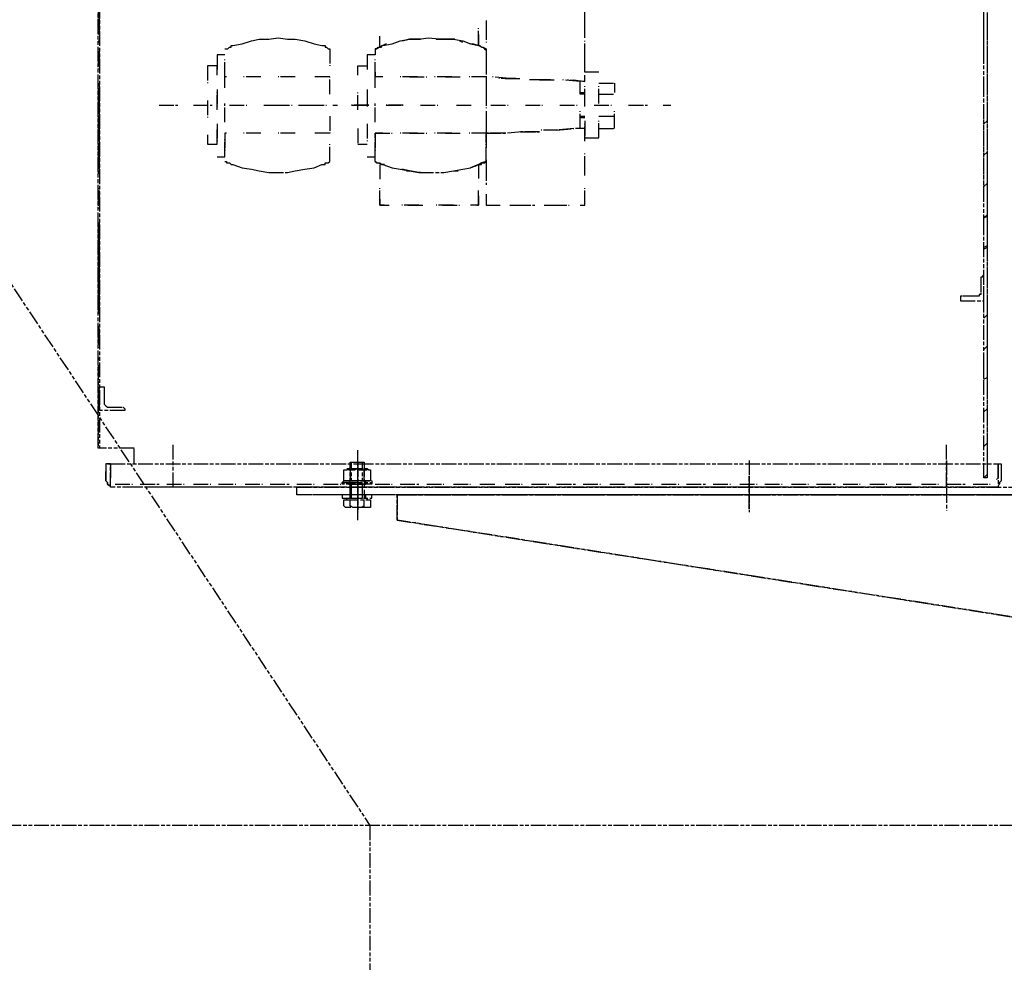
# Model space of a CAD drawing. Header units: millimetres. Extents: x -34725 to 178350, y -13707 to 126150.
# Tile 266 of 272: x 50956 to 51759, y 114395 to 115163. Entities that reach past the tile are written whole.
import ezdxf

# ---------------------------------------------------------------- set-up
doc = ezdxf.new("R2010")
doc.units = ezdxf.units.MM
doc.linetypes.add('AM_ISO09W050', pattern=[22.5, 12, -1.5, 3, -1.5, 3, -1.5])
doc.layers.add('AM_11', color=3, linetype='AM_ISO09W050', lineweight=25)

msp = doc.modelspace()

# ---------------------------------------------------------------- linework, layer by layer
at = {"layer": 'AM_11'}
for p, q in [((50926.896, 114981.467), (51241.896, 114506.467)), ((52487.601, 114506.467), (50571.896, 114506.467)), ((51241.896, 114506.467), (51241.896, 114156.467))]:
    msp.add_line(p, q, dxfattribs=at)
for points in [[(51049.576, 114801.326), (51049.576, 114814.091), (51020.218, 114814.091), (51020.218, 115839.077), (51745.239, 115839.077), (51745.239, 114801.326)], [(51021.494, 115153.625), (51021.494, 115221.277), (51020.218, 115221.277), (51020.218, 115151.072), (51021.494, 115152.349)], [(51742.686, 115129.373), (51742.686, 115199.577)], [(51417.192, 115160.008), (51417.192, 115174.048)], [(51330.394, 115142.137), (51330.394, 115156.178)], [(51336.776, 115162.56), (51336.776, 115148.52)], [(51336.776, 115158.731), (51336.776, 115144.69)], [(51417.192, 115148.52), (51417.192, 115162.56)], [(51745.239, 115158.731), (51745.239, 115087.25)], [(51021.494, 115147.243), (51020.218, 115144.69)], [(51123.61, 115139.584), (51124.886, 115139.584), (51126.163, 115139.584), (51127.439, 115140.861), (51128.716, 115140.861), (51128.716, 115142.137), (51129.992, 115142.137), (51137.651, 115143.414), (51145.309, 115145.967), (51151.692, 115147.243), (51159.35, 115147.243), (51167.009, 115148.52), (51174.668, 115147.243), (51181.05, 115147.243), (51188.708, 115145.967), (51196.367, 115143.414), (51202.749, 115142.137), (51205.302, 115142.137), (51205.302, 115140.861), (51206.579, 115140.861), (51207.855, 115139.584), (51209.132, 115139.584), (51209.132, 115125.544)], [(51246.149, 115139.584), (51247.425, 115139.584), (51248.701, 115140.861), (51251.254, 115140.861), (51251.254, 115142.137), (51252.531, 115142.137), (51260.189, 115143.414), (51266.572, 115145.967), (51274.23, 115147.243), (51281.889, 115147.243), (51289.548, 115148.52), (51302.312, 115147.243), (51309.971, 115147.243), (51317.629, 115145.967), (51324.012, 115143.414), (51330.394, 115142.137), (51331.67, 115142.137), (51332.947, 115140.861), (51334.223, 115140.861), (51335.5, 115139.584), (51336.776, 115139.584), (51336.776, 115125.544)], [(51255.084, 115143.414), (51252.531, 115142.137), (51249.978, 115140.861), (51249.978, 115149.796)], [(51267.848, 115145.967), (51274.23, 115147.243), (51281.889, 115147.243), (51283.165, 115147.243), (51281.889, 115147.243), (51274.23, 115147.243), (51269.125, 115145.967)], [(51295.93, 115147.243), (51302.312, 115147.243), (51309.971, 115147.243), (51311.247, 115147.243), (51309.971, 115147.243), (51302.312, 115147.243), (51297.206, 115147.243)], [(51330.394, 115151.072), (51330.394, 115142.137), (51325.288, 115143.414)], [(51021.494, 115125.544), (51021.494, 115139.584)], [(51253.807, 115142.137), (51252.531, 115142.137), (51247.425, 115139.584), (51246.149, 115139.584), (51246.149, 115134.479), (51239.766, 115134.479), (51239.766, 115121.714)], [(51317.629, 115144.69), (51315.077, 115145.967)], [(51335.5, 115139.584), (51336.776, 115138.308), (51336.776, 115139.584), (51332.947, 115140.861), (51330.394, 115142.137), (51324.012, 115143.414)], [(51417.192, 115131.926), (51417.192, 115145.967)], [(51020.218, 115137.032), (51020.218, 115122.991)], [(51123.61, 115134.479), (51117.228, 115134.479), (51117.228, 115121.714)], [(51336.776, 115133.202), (51336.776, 115119.161)], [(51428.68, 115120.438), (51417.192, 115120.438), (51417.192, 115134.479)], [(51117.228, 115117.885), (51117.228, 115125.544), (51109.569, 115125.544), (51109.569, 115111.503)], [(51124.886, 115116.608), (51123.61, 115116.608), (51123.61, 115130.649)], [(51123.61, 115107.673), (51123.61, 115122.991)], [(51232.108, 115117.885), (51232.108, 115125.544), (51239.766, 115125.544)], [(51246.149, 115120.438), (51246.149, 115116.608), (51246.149, 115130.649)], [(51246.149, 115107.673), (51246.149, 115122.991)], [(51336.776, 115130.649), (51336.776, 115116.608), (51336.776, 115102.568)], [(51152.968, 115116.608), (51138.927, 115116.608)], [(51181.05, 115116.608), (51167.009, 115116.608)], [(51209.132, 115102.568), (51209.132, 115116.608), (51196.367, 115116.608)], [(51252.531, 115116.608), (51246.149, 115116.608)], [(51280.613, 115116.608), (51266.572, 115116.608)], [(51274.23, 115116.608), (51288.271, 115116.608)], [(51308.694, 115116.608), (51294.653, 115116.608)], [(51303.589, 115116.608), (51316.353, 115116.608)], [(51336.776, 115116.608), (51322.735, 115116.608)], [(51355.923, 115115.332), (51341.882, 115116.608)], [(51361.029, 115115.332), (51346.988, 115115.332)], [(51352.094, 115115.332), (51364.858, 115115.332)], [(51408.257, 115114.056), (51417.192, 115112.779), (51417.192, 115117.885)], [(51020.218, 115107.673), (51020.218, 115037.469)], [(51021.494, 115041.298), (51021.494, 115111.503)], [(51384.005, 115114.056), (51371.24, 115114.056)], [(51389.11, 115114.056), (51375.07, 115114.056)], [(51380.175, 115114.056), (51392.94, 115114.056)], [(51417.192, 115102.568), (51413.363, 115102.568), (51413.363, 115112.779), (51399.322, 115114.056)], [(51417.192, 115112.779), (51403.151, 115114.056)], [(51417.192, 115094.909), (51417.192, 115108.95)], [(51428.68, 115111.503), (51441.445, 115111.503), (51441.445, 115103.844)], [(51428.68, 115094.909), (51428.68, 115108.95)], [(51742.686, 115101.291), (51742.686, 115114.056)], [(51117.228, 115106.397), (51117.228, 115092.356)], [(51117.228, 115089.803), (51117.228, 115103.844)], [(51232.108, 115089.803), (51232.108, 115103.844)], [(51239.766, 115106.397), (51239.766, 115092.356)], [(51336.776, 115105.12), (51336.776, 115091.08)], [(51413.363, 115103.844), (51417.192, 115103.844)], [(51417.192, 115092.356), (51417.192, 115106.397)], [(51428.68, 115102.568), (51441.445, 115102.568)], [(51069.999, 115093.632), (51085.316, 115093.632)], [(51098.081, 115093.632), (51113.398, 115093.632)], [(51109.569, 115097.462), (51109.569, 115083.421)], [(51123.61, 115079.591), (51123.61, 115094.909)], [(51127.439, 115093.632), (51141.48, 115093.632)], [(51155.521, 115093.632), (51169.562, 115093.632)], [(51164.456, 115093.632), (51178.497, 115093.632)], [(51183.603, 115093.632), (51197.644, 115093.632)], [(51192.538, 115093.632), (51206.579, 115093.632)], [(51211.684, 115093.632), (51215.514, 115093.632)], [(51246.149, 115079.591), (51246.149, 115094.909)], [(51283.165, 115093.632), (51297.206, 115093.632)], [(51312.524, 115093.632), (51325.288, 115093.632)], [(51340.606, 115093.632), (51354.646, 115093.632)], [(51368.687, 115093.632), (51382.728, 115093.632)], [(51396.769, 115093.632), (51410.81, 115093.632)], [(51424.851, 115093.632), (51438.892, 115093.632)], [(51452.933, 115093.632), (51468.25, 115093.632)], [(51481.015, 115093.632), (51487.397, 115093.632)], [(51209.132, 115084.697), (51209.132, 115070.656), (51196.367, 115070.656)], [(51336.776, 115088.527), (51336.776, 115074.486)], [(51413.363, 115074.486), (51413.363, 115088.527)], [(51413.363, 115084.697), (51417.192, 115084.697)], [(51413.363, 115083.421), (51417.192, 115083.421)], [(51428.68, 115074.486), (51441.445, 115074.486), (51441.445, 115088.527)], [(51428.68, 115084.697), (51441.445, 115084.697)], [(51742.686, 115015.769), (51742.686, 115085.974)], [(51117.228, 115078.315), (51117.228, 115064.274)], [(51239.766, 115078.315), (51239.766, 115064.274)], [(51336.776, 115077.039), (51336.776, 115062.998), (51336.776, 115070.656), (51331.67, 115070.656)], [(51417.192, 115080.868), (51417.192, 115066.827), (51428.68, 115066.827), (51428.68, 115080.868)], [(51417.192, 115064.274), (51417.192, 115078.315)], [(51745.239, 115080.868), (51742.686, 115078.315)], [(51021.494, 115071.933), (51020.218, 115069.38)], [(51109.569, 115069.38), (51109.569, 115061.721), (51117.228, 115061.721), (51117.228, 115074.486)], [(51124.886, 115070.656), (51123.61, 115070.656), (51123.61, 115056.615)], [(51152.968, 115070.656), (51138.927, 115070.656)], [(51181.05, 115070.656), (51167.009, 115070.656)], [(51232.108, 115074.486), (51232.108, 115061.721), (51239.766, 115061.721)], [(51246.149, 115066.827), (51246.149, 115070.656), (51260.189, 115070.656)], [(51252.531, 115070.656), (51246.149, 115070.656), (51246.149, 115056.615)], [(51280.613, 115070.656), (51266.572, 115070.656)], [(51274.23, 115070.656), (51288.271, 115070.656)], [(51308.694, 115070.656), (51294.653, 115070.656)], [(51303.589, 115070.656), (51316.353, 115070.656)], [(51336.776, 115070.656), (51322.735, 115070.656)], [(51366.134, 115071.933), (51352.094, 115070.656), (51336.776, 115070.656), (51352.094, 115070.656)], [(51338.053, 115070.656), (51336.776, 115070.656), (51336.776, 115057.892)], [(51395.493, 115073.209), (51381.452, 115073.209)], [(51417.192, 115068.103), (51417.192, 115074.486), (51409.534, 115074.486)], [(51745.239, 115073.209), (51745.239, 115059.168)], [(51117.228, 115051.51), (51123.61, 115051.51), (51123.61, 115065.551)], [(51123.61, 115047.68), (51124.886, 115047.68), (51124.886, 115046.404), (51127.439, 115046.404), (51128.716, 115045.127), (51129.992, 115045.127), (51137.651, 115042.575), (51145.309, 115041.298), (51151.692, 115040.022), (51159.35, 115038.745), (51174.668, 115038.745), (51181.05, 115040.022), (51188.708, 115041.298), (51196.367, 115042.575), (51202.749, 115045.127), (51205.302, 115045.127), (51205.302, 115046.404), (51207.855, 115046.404), (51209.132, 115047.68), (51209.132, 115061.721)], [(51239.766, 115051.51), (51246.149, 115051.51), (51246.149, 115065.551)], [(51246.149, 115047.68), (51247.425, 115046.404), (51249.978, 115046.404), (51251.254, 115045.127), (51252.531, 115045.127), (51260.189, 115042.575), (51266.572, 115041.298), (51274.23, 115040.022), (51281.889, 115038.745), (51302.312, 115038.745), (51309.971, 115040.022), (51317.629, 115041.298), (51324.012, 115042.575), (51330.394, 115045.127), (51332.947, 115045.127), (51332.947, 115046.404), (51335.5, 115046.404), (51336.776, 115047.68), (51336.776, 115061.721)], [(51253.807, 115045.127), (51252.531, 115045.127), (51247.425, 115046.404), (51246.149, 115047.68), (51246.149, 115052.786)], [(51417.192, 115040.022), (51417.192, 115054.063)], [(51742.686, 115052.786), (51745.239, 115055.339)], [(51020.218, 115043.851), (51021.494, 115045.127)], [(51249.978, 115045.127), (51249.978, 115032.363)], [(51336.776, 115047.68), (51332.947, 115046.404), (51330.394, 115045.127), (51324.012, 115042.575)], [(51327.841, 115043.851), (51330.394, 115045.127), (51330.394, 115033.639)], [(51336.776, 115048.957), (51336.776, 115034.916)], [(51336.776, 115043.851), (51336.776, 115028.534)], [(51417.192, 115036.192), (51417.192, 115048.957)], [(51745.239, 115045.127), (51745.239, 114974.923)], [(51283.165, 115038.745), (51281.889, 115038.745), (51274.23, 115040.022), (51267.848, 115041.298)], [(51271.677, 115040.022), (51274.23, 115040.022), (51281.889, 115038.745), (51285.718, 115038.745)], [(51299.759, 115038.745), (51302.312, 115038.745), (51309.971, 115040.022), (51313.8, 115040.022)], [(51745.239, 115029.81), (51742.686, 115027.257)], [(51020.218, 115023.428), (51020.218, 115009.387)], [(51021.494, 115020.875), (51020.218, 115018.322)], [(51021.494, 115011.94), (51021.494, 115025.981)], [(51253.807, 115011.94), (51249.978, 115011.94), (51249.978, 115025.981)], [(51330.394, 115019.599), (51330.394, 115011.94), (51324.012, 115011.94)], [(51329.117, 115011.94), (51330.394, 115011.94), (51330.394, 115024.704)], [(51336.776, 115020.875), (51336.776, 115011.94), (51341.882, 115011.94)], [(51413.363, 115011.94), (51417.192, 115011.94), (51417.192, 115020.875)], [(51417.192, 115011.94), (51417.192, 115025.981)], [(51249.978, 115017.046), (51249.978, 115011.94), (51257.637, 115011.94)], [(51281.889, 115011.94), (51267.848, 115011.94)], [(51272.954, 115011.94), (51285.718, 115011.94)], [(51309.971, 115011.94), (51295.93, 115011.94)], [(51301.036, 115011.94), (51315.077, 115011.94)], [(51336.776, 115015.769), (51336.776, 115011.94), (51348.264, 115011.94)], [(51355.923, 115011.94), (51371.24, 115011.94)], [(51361.029, 115011.94), (51376.346, 115011.94)], [(51384.005, 115011.94), (51399.322, 115011.94)], [(51390.387, 115011.94), (51404.428, 115011.94)], [(51742.686, 115001.728), (51745.239, 115004.281)], [(51742.686, 114987.687), (51742.686, 115001.728), (51745.239, 115003.005)], [(51020.218, 114995.346), (51020.218, 114923.865)], [(51021.494, 114995.346), (51020.218, 114992.793), (51021.494, 114994.07)], [(51021.494, 114927.694), (51021.494, 114997.899)], [(51745.239, 114978.752), (51742.686, 114977.476)], [(51745.239, 114977.476), (51742.686, 114976.199)], [(51742.686, 114902.166), (51742.686, 114973.647)], [(51021.494, 114968.541), (51020.218, 114967.264), (51021.494, 114969.817)], [(51745.239, 114959.606), (51745.239, 114946.841)], [(51745.239, 114931.524), (51745.239, 114861.319)], [(51742.686, 114920.036), (51745.239, 114922.589)], [(51021.494, 114899.613), (51021.494, 114913.654), (51020.218, 114911.101)], [(51020.218, 114909.824), (51020.218, 114895.783)], [(51745.239, 114897.06), (51742.686, 114894.507)], [(51021.494, 114888.125), (51020.218, 114885.572)], [(51742.686, 114874.084), (51742.686, 114888.125)], [(51020.218, 114881.742), (51020.218, 114814.091)], [(51742.686, 114870.254), (51745.239, 114871.531)], [(51020.218, 114860.043), (51021.494, 114862.596)], [(51745.239, 114819.197), (51745.239, 114789.838), (51742.686, 114789.838), (51742.686, 114860.043)], [(51745.239, 114846.002), (51742.686, 114843.449)], [(51745.239, 114847.278), (51745.239, 114833.237)], [(51021.494, 114837.067), (51020.218, 114834.514)], [(51081.487, 114782.18), (51081.487, 114817.92)], [(51712.051, 114782.18), (51712.051, 114817.92)], [(51742.686, 114815.367), (51745.239, 114817.92)], [(51232.108, 114755.374), (51232.108, 114812.814)], [(51225.725, 114802.603), (51237.213, 114802.603)], [(51227.002, 114773.245), (51227.002, 114802.603)], [(51232.108, 114777.074), (51232.108, 114806.432)], [(51232.108, 114802.603), (51232.108, 114761.757)], [(51235.937, 114773.245), (51235.937, 114802.603)], [(51551.219, 114803.879), (51551.219, 114761.757)], [(51712.051, 114803.879), (51712.051, 114763.033)], [(51030.429, 114801.326), (51026.6, 114801.326), (51026.6, 114789.838), (51026.6, 114787.285), (51027.876, 114786.009), (51027.876, 114784.733), (51029.153, 114783.456), (51030.429, 114783.456)], [(51030.429, 114782.18), (51030.429, 114783.456), (51029.153, 114783.456), (51027.876, 114784.733), (51027.876, 114786.009), (51026.6, 114787.285), (51026.6, 114794.944)], [(51027.876, 114801.326), (51030.429, 114801.326), (51030.429, 114789.838)], [(51223.172, 114797.497), (51239.766, 114797.497)], [(51225.725, 114796.221), (51225.725, 114787.285)], [(51232.108, 114774.521), (51232.108, 114797.497)], [(51237.213, 114787.285), (51237.213, 114796.221)], [(51752.897, 114788.562), (51754.174, 114789.838), (51754.174, 114801.326)], [(51754.174, 114801.326), (51756.727, 114801.326), (51756.727, 114789.838), (51756.727, 114787.285), (51755.45, 114786.009), (51755.45, 114784.733), (51754.174, 114783.456)], [(51756.727, 114801.326), (51756.727, 114789.838), (51756.727, 114788.562), (51756.727, 114787.285)], [(51219.343, 114786.009), (51243.596, 114786.009)], [(51239.766, 114787.285), (51223.172, 114787.285)], [(51224.449, 114784.733), (51238.49, 114784.733), (51238.49, 114787.285)], [(51225.725, 114784.733), (51225.725, 114787.285)], [(51745.239, 114792.391), (51742.686, 114789.838)], [(51034.259, 114784.733), (51048.299, 114784.733)], [(51052.129, 114782.18), (51038.088, 114782.18)], [(51054.682, 114784.733), (51069.999, 114784.733)], [(51072.552, 114782.18), (51058.511, 114782.18)], [(51172.115, 114782.18), (51073.828, 114782.18)], [(51076.381, 114784.733), (51090.422, 114784.733)], [(51094.251, 114782.18), (51080.211, 114782.18)], [(51098.081, 114784.733), (51112.122, 114784.733)], [(51115.951, 114782.18), (51100.634, 114782.18)], [(51118.504, 114784.733), (51132.545, 114784.733)], [(51136.374, 114782.18), (51122.333, 114782.18)], [(51140.204, 114784.733), (51154.244, 114784.733)], [(51158.074, 114782.18), (51144.033, 114782.18)], [(51160.627, 114784.733), (51175.944, 114784.733)], [(51178.497, 114782.18), (51164.456, 114782.18)], [(51182.326, 114784.733), (51196.367, 114784.733)], [(51881.818, 114770.692), (51876.713, 114775.797), (51264.019, 114775.797), (51869.054, 114775.797), (51182.326, 114775.797), (51182.326, 114782.18), (51863.948, 114782.18)], [(51200.196, 114782.18), (51186.156, 114782.18)], [(51204.026, 114784.733), (51218.067, 114784.733)], [(51221.896, 114782.18), (51206.579, 114782.18)], [(51242.319, 114782.18), (51228.278, 114782.18)], [(51232.108, 114784.733), (51232.108, 114763.033)], [(51246.149, 114784.733), (51260.189, 114784.733)], [(51264.019, 114782.18), (51249.978, 114782.18)], [(51266.572, 114784.733), (51281.889, 114784.733)], [(51284.442, 114782.18), (51271.677, 114782.18)], [(51288.271, 114784.733), (51302.312, 114784.733)], [(51306.141, 114782.18), (51292.101, 114782.18)], [(51309.971, 114784.733), (51324.012, 114784.733)], [(51327.841, 114782.18), (51313.8, 114782.18)], [(51331.67, 114784.733), (51344.435, 114784.733)], [(51349.541, 114782.18), (51334.223, 114782.18)], [(51352.094, 114784.733), (51366.134, 114784.733)], [(51369.964, 114782.18), (51355.923, 114782.18)], [(51373.793, 114784.733), (51387.834, 114784.733)], [(51390.387, 114782.18), (51377.622, 114782.18)], [(51394.216, 114784.733), (51409.534, 114784.733)], [(51412.086, 114782.18), (51398.046, 114782.18)], [(51415.916, 114784.733), (51429.957, 114784.733)], [(51433.786, 114782.18), (51419.745, 114782.18)], [(51437.615, 114784.733), (51450.38, 114784.733)], [(51455.486, 114782.18), (51440.168, 114782.18)], [(51458.039, 114784.733), (51472.079, 114784.733)], [(51475.909, 114782.18), (51461.868, 114782.18)], [(51479.738, 114784.733), (51493.779, 114784.733)], [(51497.608, 114782.18), (51483.567, 114782.18)], [(51500.161, 114784.733), (51515.479, 114784.733)], [(51518.031, 114782.18), (51503.991, 114782.18)], [(51521.861, 114784.733), (51535.902, 114784.733)], [(51539.731, 114782.18), (51525.69, 114782.18)], [(51543.56, 114784.733), (51557.601, 114784.733)], [(51561.431, 114782.18), (51546.113, 114782.18)], [(51563.983, 114784.733), (51578.024, 114784.733)], [(51581.854, 114782.18), (51567.813, 114782.18)], [(51585.683, 114784.733), (51599.724, 114784.733)], [(51603.553, 114782.18), (51589.512, 114782.18)], [(51606.106, 114784.733), (51621.424, 114784.733)], [(51623.976, 114782.18), (51611.212, 114782.18)], [(51627.806, 114784.733), (51641.847, 114784.733)], [(51645.676, 114782.18), (51631.635, 114782.18)], [(51649.505, 114784.733), (51663.546, 114784.733)], [(51667.376, 114782.18), (51653.335, 114782.18)], [(51671.205, 114784.733), (51683.969, 114784.733)], [(51687.799, 114782.18), (51673.758, 114782.18)], [(51691.628, 114784.733), (51705.669, 114784.733)], [(51709.498, 114782.18), (51695.457, 114782.18)], [(51712.051, 114784.733), (51727.369, 114784.733)], [(51731.198, 114782.18), (51717.157, 114782.18)], [(51733.751, 114784.733), (51747.792, 114784.733)], [(51751.621, 114782.18), (51750.345, 114782.18), (51737.58, 114782.18)], [(51219.343, 114773.245), (51243.596, 114773.245)], [(51223.172, 114771.968), (51223.172, 114773.245), (51239.766, 114773.245), (51239.766, 114771.968)], [(51225.725, 114775.797), (51225.725, 114773.245)], [(51225.725, 114766.862), (51225.725, 114771.968)], [(51237.213, 114766.862), (51237.213, 114771.968)], [(51238.49, 114773.245), (51238.49, 114775.797)], [(51909.9, 114742.61), (51916.283, 114734.951), (51916.283, 114655.812), (51897.136, 114655.812), (51264.019, 114755.374), (51264.019, 114775.797), (51264.019, 114755.374), (51897.136, 114655.812), (51916.283, 114655.812), (51916.283, 114722.187), (51916.283, 114646.876), (51922.665, 114646.876), (51922.665, 114715.804), (51922.665, 114646.876), (51952.023, 114646.876), (51952.023, 114697.934)], [(51239.766, 114765.586), (51223.172, 114765.586)]]:
    msp.add_lwpolyline(points, dxfattribs=at)
for points in [[(51745.239, 115271.058), (51745.239, 114789.838), (51742.686, 114789.838), (51742.686, 115271.058)], [(51021.494, 115221.277), (51021.494, 114814.091), (51020.218, 114814.091), (51020.218, 115221.277)], [(51241.043, 115093.632), (51227.002, 115093.632)], [(51269.125, 115093.632), (51255.084, 115093.632)], [(51380.175, 115071.933), (51364.858, 115071.933)], [(51408.257, 115074.486), (51394.216, 115073.209)], [(51742.686, 114934.077), (51742.686, 114954.5), (51741.409, 114954.5), (51741.409, 114953.223), (51740.133, 114953.223), (51740.133, 114940.459), (51740.133, 114939.182), (51738.857, 114939.182), (51738.857, 114937.906), (51737.58, 114937.906), (51724.816, 114937.906), (51723.539, 114937.906), (51723.539, 114936.63), (51723.539, 114935.353), (51723.539, 114934.077)], [(51021.494, 114844.725), (51021.494, 114863.872), (51022.771, 114863.872), (51025.323, 114863.872), (51025.323, 114862.596), (51025.323, 114851.108), (51025.323, 114849.831), (51026.6, 114848.555), (51027.876, 114847.278), (51040.641, 114847.278), (51041.917, 114846.002), (51041.917, 114844.725)], [(51021.494, 114844.725), (51021.494, 114863.872), (51022.771, 114863.872), (51025.323, 114863.872), (51025.323, 114862.596), (51025.323, 114851.108), (51025.323, 114849.831), (51026.6, 114848.555), (51027.876, 114847.278), (51040.641, 114847.278), (51041.917, 114846.002), (51041.917, 114844.725)], [(51237.213, 114773.245), (51238.49, 114773.245), (51239.766, 114773.245), (51239.766, 114771.968), (51242.319, 114771.968), (51242.319, 114766.862), (51242.319, 114765.586), (51241.043, 114765.586), (51239.766, 114765.586), (51223.172, 114765.586), (51221.896, 114765.586), (51220.62, 114766.862), (51220.62, 114771.968), (51223.172, 114771.968), (51223.172, 114773.245), (51225.725, 114773.245), (51225.725, 114802.603), (51237.213, 114802.603)], [(51754.174, 114801.326), (51754.174, 114782.18), (51030.429, 114782.18), (51030.429, 114801.326)], [(51242.319, 114787.285), (51241.043, 114787.285), (51239.766, 114787.285), (51237.213, 114787.285), (51225.725, 114787.285), (51224.449, 114787.285), (51221.896, 114787.285), (51220.62, 114787.285), (51220.62, 114796.221), (51223.172, 114796.221), (51224.449, 114797.497), (51224.449, 114796.221), (51225.725, 114796.221), (51229.555, 114796.221), (51232.108, 114797.497), (51233.384, 114796.221), (51239.766, 114796.221), (51239.766, 114797.497), (51241.043, 114796.221), (51242.319, 114796.221)], [(51243.596, 114784.733), (51219.343, 114784.733), (51219.343, 114786.009), (51220.62, 114787.285), (51243.596, 114787.285), (51243.596, 114786.009)], [(51232.108, 114788.562), (51232.108, 114765.586)], [(51551.219, 114791.115), (51551.219, 114764.309)], [(51922.665, 114646.876), (51916.283, 114646.876), (51916.283, 114765.586), (51916.283, 114769.415), (51915.006, 114770.692), (51913.73, 114771.968), (51912.453, 114773.245), (51909.9, 114774.521), (51907.347, 114774.521), (51906.071, 114775.797), (51182.326, 114775.797), (51182.326, 114782.18), (51906.071, 114782.18), (51907.347, 114780.903), (51912.453, 114780.903), (51913.73, 114779.627), (51916.283, 114778.35), (51917.559, 114777.074), (51918.835, 114775.797), (51920.112, 114773.245), (51921.388, 114771.968), (51921.388, 114769.415), (51922.665, 114768.139)], [(51243.596, 114775.797), (51219.343, 114775.797), (51219.343, 114773.245), (51243.596, 114773.245)], [(51242.319, 114766.862), (51242.319, 114765.586), (51241.043, 114765.586), (51239.766, 114765.586), (51237.213, 114765.586), (51237.213, 114766.862), (51234.661, 114765.586), (51228.278, 114765.586), (51225.725, 114766.862), (51225.725, 114765.586), (51224.449, 114765.586), (51223.172, 114765.586), (51221.896, 114765.586), (51220.62, 114766.862), (51220.62, 114771.968), (51242.319, 114771.968)], [(51267.848, 114775.797), (51281.889, 114775.797)], [(51295.93, 114775.797), (51309.971, 114775.797)], [(51324.012, 114775.797), (51338.053, 114775.797)], [(51352.094, 114775.797), (51367.411, 114775.797)], [(51381.452, 114775.797), (51395.493, 114775.797)], [(51409.534, 114775.797), (51423.574, 114775.797)], [(51437.615, 114775.797), (51451.656, 114775.797)], [(51465.697, 114775.797), (51479.738, 114775.797)], [(51493.779, 114775.797), (51507.82, 114775.797)], [(51523.137, 114775.797), (51537.178, 114775.797)], [(51551.219, 114775.797), (51565.26, 114775.797)], [(51579.301, 114775.797), (51593.342, 114775.797)], [(51607.383, 114775.797), (51621.424, 114775.797)], [(51635.464, 114775.797), (51649.505, 114775.797)], [(51663.546, 114775.797), (51677.587, 114775.797)], [(51692.905, 114775.797), (51706.945, 114775.797)], [(51720.986, 114775.797), (51735.027, 114775.797)], [(51749.068, 114775.797), (51763.109, 114775.797)]]:
    msp.add_lwpolyline(points, close=True, dxfattribs=at)

doc.saveas('drawing.dxf')
